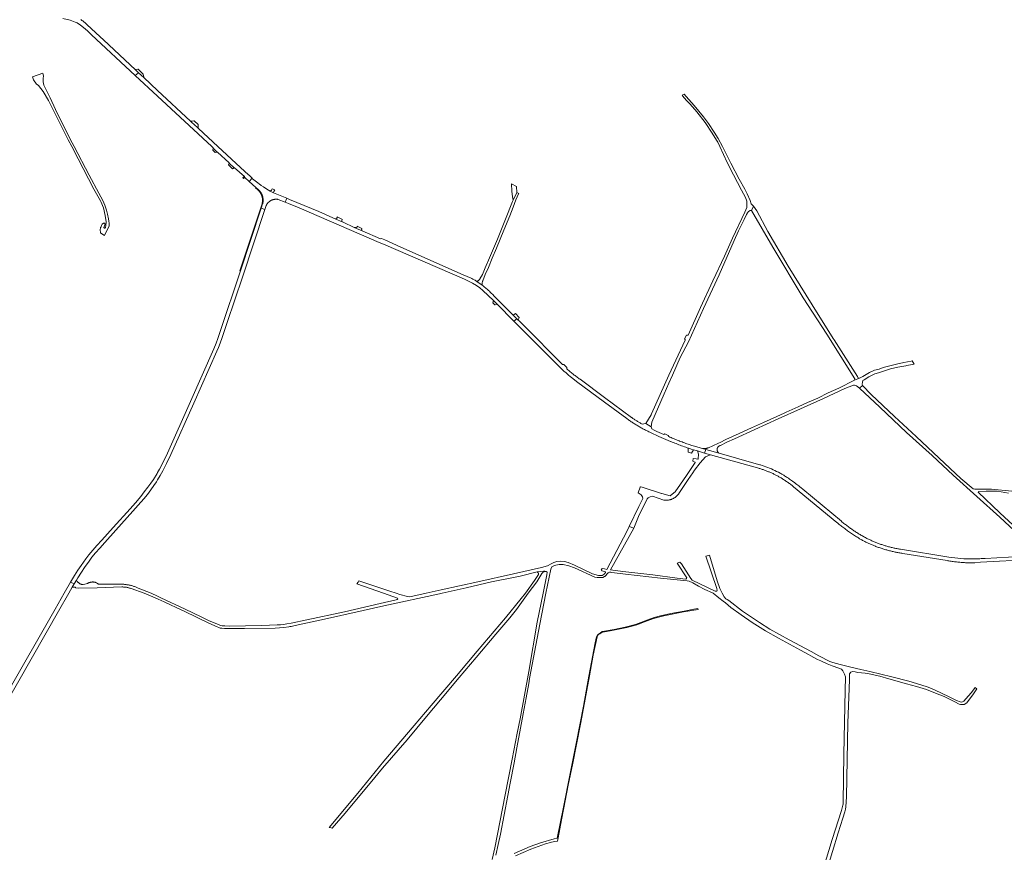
# Model space of a CAD drawing. Extents: x 146402 to 164798, y 455483 to 464134.
# Tile 532 of 575: x 161346 to 162447, y 458710 to 459642. Entities that reach past the tile are written whole.
import ezdxf

# ---------------------------------------------------------------- set-up
doc = ezdxf.new("R2010")
doc.units = 0
doc.header["$LTSCALE"] = 0.2
for name, color, linetype, lineweight in [('B-XX-VH-VERHARDING_ASFALT-GV', 252, 'CONTINUOUS', 18), ('B-XX-VH-VERHARDING_BETON-GV', 252, 'CONTINUOUS', 18), ('B-XX-VH-VERHARDING_BETONSTRAATSTEEN-GV', 252, 'CONTINUOUS', 18), ('B-XX-VH-VERHARDING_FUNDERING_ZAND-GV', 252, 'CONTINUOUS', 18), ('B-XX-VH-VERHARDING_HALFVERHARDING-GV', 252, 'CONTINUOUS', 18), ('B-XX-VH-VERHARDING_STRAATBAKSTEEN-GV', 252, 'CONTINUOUS', 18), ('B-XX-VH-VERHARDING_TEGEL-GV', 252, 'CONTINUOUS', 18)]:
    doc.layers.add(name, color=color, linetype=linetype, lineweight=lineweight)

msp = doc.modelspace()

# ---------------------------------------------------------------- linework, layer by layer
at = {"layer": 'B-XX-VH-VERHARDING_ASFALT-GV'}
for points in [[(161393.973, 459643.283), (161402.311, 459641.595), (161408.033, 459639.28), (161410.197, 459638.405), (161413.761, 459635.991), (161417.25, 459633.47), (161421.783, 459629.391), (161426.27, 459625.26), (161475.145, 459579.717), (161478.755, 459582.678), (161475.19, 459586.03), (161439.524, 459619.313), (161435.849, 459622.742), (161421.022, 459636.578), (161420.921, 459636.681), (161420.536, 459637.067), (161420.146, 459637.446), (161419.75, 459637.82), (161419.349, 459638.188), (161418.942, 459638.549), (161418.53, 459638.905), (161418.113, 459639.255), (161417.691, 459639.599), (161417.264, 459639.936), (161416.831, 459640.267), (161416.394, 459640.592), (161415.953, 459640.91), (161415.506, 459641.222), (161415.056, 459641.527), (161414.6, 459641.825), (161414.141, 459642.117)], [(162477.89, 459042.01), (162425.65, 459039.03), (162424.217, 459038.937), (162422.784, 459038.852), (162421.35, 459038.774), (162419.916, 459038.705), (162418.481, 459038.644), (162417.046, 459038.591), (162415.611, 459038.545), (162414.176, 459038.508), (162412.74, 459038.479), (162411.304, 459038.458), (162409.869, 459038.444), (162408.433, 459038.439), (162406.997, 459038.442), (162405.561, 459038.453), (162404.125, 459038.471), (162402.689, 459038.498), (162401.783, 459038.519), (162385.32, 459040.368), (162331.004, 459049.298), (162329.979, 459049.47), (162328.955, 459049.651), (162327.932, 459049.839), (162326.911, 459050.035), (162325.891, 459050.239), (162324.873, 459050.45), (162323.857, 459050.67), (162322.842, 459050.897), (162321.83, 459051.132), (162320.819, 459051.375), (162319.81, 459051.626), (162318.802, 459051.884), (162317.797, 459052.15), (162316.794, 459052.424), (162315.793, 459052.706), (162314.795, 459052.995), (162313.798, 459053.292), (162312.804, 459053.597), (162312.162, 459053.798), (162311.194, 459054.112), (162310.228, 459054.434), (162309.265, 459054.764), (162308.304, 459055.101), (162307.346, 459055.446), (162306.391, 459055.798), (162305.439, 459056.157), (162304.489, 459056.525), (162303.543, 459056.899), (162302.599, 459057.281), (162301.658, 459057.671), (162300.721, 459058.067), (162299.786, 459058.472), (162298.855, 459058.883), (162297.927, 459059.302), (162297.003, 459059.728), (162296.082, 459060.161), (162295.164, 459060.602), (162294.249, 459061.05), (162293.339, 459061.505), (162292.431, 459061.966), (162291.849, 459062.268), (162290.836, 459062.827), (162289.828, 459063.393), (162288.823, 459063.966), (162287.822, 459064.546), (162286.826, 459065.133), (162285.833, 459065.727), (162284.845, 459066.327), (162283.86, 459066.935), (162282.88, 459067.549), (162281.904, 459068.17), (162280.933, 459068.797), (162279.966, 459069.432), (162279.003, 459070.073), (162278.045, 459070.72), (162277.091, 459071.375), (162276.142, 459072.036), (162275.197, 459072.703), (162274.257, 459073.377), (162273.322, 459074.058), (162272.391, 459074.744), (162271.465, 459075.438), (162270.544, 459076.137), (162269.628, 459076.843), (162268.717, 459077.556), (162267.811, 459078.275), (162266.909, 459078.999), (162266.013, 459079.731), (162265.122, 459080.468), (162264.935, 459080.624), (162221.766, 459116.377), (162219.924, 459117.956), (162219.563, 459118.265), (162219.038, 459118.699), (162217.957, 459119.592), (162217.327, 459120.114), (162216.352, 459120.892), (162215.059, 459121.923), (162213.621, 459123.029), (162212.759, 459123.692), (162210.429, 459125.42), (162208.068, 459127.107), (162207.078, 459127.789), (162205.679, 459128.753), (162204.205, 459129.73), (162203.26, 459130.356), (162202.554, 459130.806), (162201.292, 459131.611), (162200.814, 459131.916), (162200.478, 459132.122), (162198.341, 459133.433), (162197.103, 459134.114), (162196.437, 459134.48), (162194.514, 459135.492), (162192.573, 459136.469), (162190.615, 459137.411), (162188.641, 459138.318), (162186.65, 459139.189), (162184.644, 459140.024), (162182.623, 459140.823), (162180.588, 459141.585), (162178.54, 459142.31), (162176.479, 459142.999), (162174.406, 459143.65), (162173.633, 459143.877), (162172.321, 459144.263), (162128.31, 459156.75), (162113.302, 459160.9), (162111.826, 459157.026), (162118.44, 459155.091), (162171.192, 459140.266), (162172.081, 459140.02), (162172.967, 459139.766), (162173.852, 459139.505), (162174.733, 459139.236), (162175.613, 459138.959), (162176.49, 459138.675), (162177.365, 459138.383), (162178.237, 459138.083), (162179.106, 459137.776), (162179.973, 459137.462), (162180.837, 459137.14), (162181.698, 459136.81), (162182.557, 459136.473), (162183.412, 459136.128), (162184.264, 459135.777), (162185.114, 459135.417), (162185.96, 459135.051), (162186.803, 459134.677), (162187.642, 459134.296), (162188.479, 459133.907), (162189.311, 459133.511), (162190.141, 459133.108), (162190.967, 459132.698), (162191.789, 459132.281), (162192.608, 459131.856), (162193.422, 459131.425), (162194.234, 459130.986), (162195.041, 459130.541), (162195.844, 459130.088), (162196.644, 459129.629), (162197.439, 459129.162), (162197.818, 459128.937), (162198.68, 459128.408), (162199.537, 459127.872), (162200.39, 459127.33), (162201.239, 459126.78), (162202.084, 459126.225), (162202.924, 459125.662), (162203.759, 459125.093), (162204.59, 459124.517), (162205.417, 459123.934), (162206.239, 459123.345), (162207.056, 459122.75), (162207.868, 459122.148), (162208.676, 459121.54), (162209.479, 459120.925), (162210.277, 459120.304), (162211.069, 459119.677), (162211.54, 459119.3), (162260.001, 459079.281), (162260.511, 459078.857), (162261.526, 459078.021), (162262.545, 459077.191), (162263.57, 459076.368), (162264.599, 459075.551), (162265.634, 459074.74), (162266.673, 459073.935), (162267.718, 459073.137), (162268.767, 459072.345), (162269.821, 459071.559), (162270.88, 459070.78), (162271.943, 459070.008), (162273.011, 459069.241), (162274.084, 459068.482), (162275.161, 459067.729), (162276.243, 459066.982), (162277.33, 459066.242), (162278.42, 459065.509), (162279.516, 459064.782), (162280.616, 459064.063), (162281.72, 459063.349), (162282.828, 459062.643), (162283.941, 459061.943), (162284.438, 459061.648), (162285.291, 459061.148), (162286.148, 459060.654), (162287.009, 459060.168), (162287.874, 459059.689), (162288.742, 459059.217), (162289.615, 459058.752), (162290.491, 459058.293), (162291.371, 459057.843), (162292.255, 459057.399), (162293.142, 459056.962), (162294.033, 459056.532), (162294.927, 459056.11), (162295.824, 459055.695), (162296.725, 459055.287), (162297.629, 459054.887), (162298.536, 459054.494), (162299.447, 459054.108), (162300.36, 459053.73), (162301.277, 459053.359), (162302.196, 459052.995), (162303.119, 459052.639), (162303.365, 459052.545), (162304.374, 459052.167), (162305.386, 459051.796), (162306.4, 459051.432), (162307.417, 459051.076), (162308.437, 459050.728), (162309.459, 459050.387), (162310.484, 459050.053), (162311.512, 459049.728), (162312.541, 459049.41), (162313.573, 459049.099), (162314.608, 459048.797), (162315.644, 459048.502), (162316.683, 459048.214), (162317.723, 459047.935), (162318.766, 459047.663), (162319.811, 459047.399), (162320.858, 459047.142), (162321.906, 459046.894), (162322.957, 459046.653), (162324.009, 459046.42), (162325.063, 459046.195), (162326.118, 459045.977), (162327.175, 459045.768), (162328.234, 459045.566), (162329.294, 459045.372), (162330.356, 459045.186), (162331.418, 459045.008), (162332.483, 459044.838), (162333.548, 459044.676), (162383.169, 459036.606), (162383.924, 459036.48), (162385.162, 459036.279), (162386.4, 459036.087), (162387.64, 459035.902), (162388.881, 459035.726), (162390.123, 459035.557), (162391.366, 459035.396), (162392.61, 459035.243), (162393.855, 459035.098), (162395.101, 459034.962), (162396.348, 459034.833), (162397.595, 459034.712), (162398.843, 459034.598), (162400.092, 459034.493), (162401.342, 459034.396), (162402.592, 459034.307), (162403.843, 459034.226), (162414.192, 459034.096), (162420.62, 459034.694), (162477.66, 459037.79)], [(161313.913, 458848.121), (161389.145, 458980.059), (161400.655, 459000), (161404.674, 459006.963), (161406.799, 459010.546), (161402.738, 459012.392), (161395.627, 459000), (161385.366, 458982.12), (161330.696, 458886.312)]]:
    msp.add_lwpolyline(points, dxfattribs=at)
for points in [[(161484.55, 459577.23), (161478.755, 459582.678), (161475.145, 459579.717), (161500, 459556.556), (161560.694, 459500), (161562.24, 459498.56), (161562.17, 459498.06), (161566.58, 459493.79), (161567.23, 459493.93), (161580.19, 459481.84), (161580.05, 459481.39), (161585.57, 459476.04), (161586.05, 459476.28), (161597.12, 459466.43), (161597.813, 459465.396), (161602.575, 459461.042), (161605.75, 459464.535), (161602.508, 459467.898), (161601.594, 459468.192), (161597.184, 459472.322), (161592.805, 459476.4), (161567.46, 459500), (161545.669, 459520.275), (161544.532, 459521.332), (161537.99, 459527.39), (161536.815, 459528.486), (161500, 459562.821)], [(161606.333, 459463.931), (161605.75, 459464.535), (161602.575, 459461.042), (161610.046, 459454.21), (161612.527, 459452.085), (161612.796, 459451.848), (161613.06, 459451.606), (161613.317, 459451.358), (161613.57, 459451.104), (161613.817, 459450.844), (161614.058, 459450.579), (161614.292, 459450.309), (161614.521, 459450.033), (161614.744, 459449.753), (161614.96, 459449.467), (161615.17, 459449.177), (161615.373, 459448.882), (161615.57, 459448.583), (161615.76, 459448.279), (161615.943, 459447.971), (161616.119, 459447.659), (161616.288, 459447.344), (161616.45, 459447.024), (161616.605, 459446.701), (161616.753, 459446.375), (161616.893, 459446.046), (161617.026, 459445.713), (161617.151, 459445.378), (161617.269, 459445.04), (161617.38, 459444.699), (161617.482, 459444.356), (161617.577, 459444.01), (161617.665, 459443.663), (161617.744, 459443.314), (161617.816, 459442.963), (161617.88, 459442.611), (161617.936, 459442.257), (161617.984, 459441.902), (161618.024, 459441.546), (161618.056, 459441.189), (161618.08, 459440.832), (161618.096, 459440.474), (161618.104, 459440.116), (161618.105, 459439.758), (161618.097, 459439.4), (161618.081, 459439.042), (161618.057, 459438.685), (161618.025, 459438.328), (161617.986, 459437.972), (161617.938, 459437.617), (161617.882, 459437.264), (161617.819, 459436.911), (161617.748, 459436.56), (161617.668, 459436.211), (161617.591, 459435.9), (161616.037, 459431.214), (161620.031, 459429.645), (161621.445, 459433.902), (161621.58, 459434.185), (161621.723, 459434.466), (161621.872, 459434.742), (161622.028, 459435.014), (161622.192, 459435.282), (161622.362, 459435.546), (161622.539, 459435.806), (161622.722, 459436.061), (161622.912, 459436.311), (161623.108, 459436.557), (161623.31, 459436.797), (161623.518, 459437.032), (161623.733, 459437.262), (161623.953, 459437.486), (161624.178, 459437.705), (161624.409, 459437.917), (161624.646, 459438.124), (161624.887, 459438.324), (161625.134, 459438.519), (161625.386, 459438.707), (161625.642, 459438.889), (161625.903, 459439.064), (161626.168, 459439.232), (161626.437, 459439.393), (161626.711, 459439.548), (161626.988, 459439.696), (161627.269, 459439.836), (161627.554, 459439.969), (161627.841, 459440.095), (161628.132, 459440.214), (161628.426, 459440.325), (161628.722, 459440.429), (161629.021, 459440.525), (161629.323, 459440.613), (161629.626, 459440.694), (161629.932, 459440.767), (161630.239, 459440.832), (161630.548, 459440.889), (161630.858, 459440.939), (161631.169, 459440.98), (161631.482, 459441.014), (161631.795, 459441.039), (161632.108, 459441.057), (161632.422, 459441.067), (161632.736, 459441.068), (161633.05, 459441.062), (161633.364, 459441.047), (161633.677, 459441.025), (161633.99, 459440.995), (161634.302, 459440.957), (161634.613, 459440.91), (161634.922, 459440.856), (161634.928, 459440.855), (161642.694, 459437.883), (161644.587, 459442.237), (161629.819, 459448.342), (161626.121, 459450.187), (161622.204, 459452.368), (161618.448, 459454.814), (161615.829, 459456.592), (161615.41, 459456.876), (161610.6, 459460.379), (161606.337, 459463.927)], [(161647.756, 459440.926), (161644.587, 459442.237), (161642.694, 459437.883), (161646.467, 459436.439), (161658.345, 459431.297), (161748.05, 459392.6), (161752.76, 459390.6), (161843.253, 459351.603), (161844.783, 459350.928), (161846.302, 459350.227), (161847.808, 459349.501), (161849.302, 459348.75), (161850.783, 459347.973), (161852.251, 459347.172), (161856.833, 459344.331), (161860.511, 459341.719), (161864.041, 459338.912), (161870.004, 459333.353), (161875.84, 459327.66), (161879.79, 459323.66), (161898.737, 459304.649), (161901.883, 459307.318), (161899.83, 459309.3), (161897.927, 459311.223), (161876.642, 459332.732), (161876.272, 459333.107), (161875.439, 459333.943), (161874.6, 459334.774), (161873.755, 459335.598), (161872.905, 459336.418), (161872.049, 459337.231), (161871.188, 459338.038), (161870.321, 459338.84), (161869.449, 459339.636), (161868.571, 459340.426), (161867.689, 459341.209), (161866.801, 459341.987), (161865.907, 459342.759), (161865.009, 459343.525), (161864.105, 459344.284), (161863.196, 459345.038), (161857.26, 459349.14), (161857.238, 459349.156), (161856.85, 459349.378), (161855.996, 459349.862), (161855.139, 459350.338), (161854.277, 459350.807), (161853.411, 459351.269), (161852.542, 459351.724), (161851.67, 459352.172), (161850.793, 459352.613), (161849.913, 459353.046), (161849.03, 459353.473), (161848.142, 459353.892), (161847.252, 459354.304), (161846.358, 459354.709), (161845.461, 459355.106), (161844.561, 459355.496), (161843.658, 459355.879), (161842.751, 459356.254), (161841.842, 459356.622), (161772.302, 459387.508), (161754.42, 459395.45), (161750.36, 459397.23), (161749.43, 459396.62), (161728.74, 459405.71), (161722.6, 459408.26), (161719.98, 459409.503), (161707.685, 459415.332), (161706.493, 459415.848), (161699.433, 459418.904), (161680.301, 459427.186)], [(161620.031, 459429.645), (161616.037, 459431.214), (161592.683, 459360.818), (161570.185, 459293.088), (161567.547, 459285.24), (161565.598, 459279.82), (161563.043, 459273.729), (161536.723, 459214.69), (161511.07, 459157.009), (161506.544, 459147.463), (161502.23, 459139.044), (161500, 459135.135), (161499.478, 459134.22), (161495.424, 459127.46), (161492.556, 459123.331), (161489.255, 459118.605), (161485.21, 459113.392), (161481.261, 459108.409), (161475.317, 459101.434), (161469.411, 459094.657), (161450.448, 459073.673), (161437.546, 459059.557), (161432.254, 459053.627), (161427.527, 459048.136), (161423.229, 459042.986), (161419.73, 459038.427), (161414.521, 459031.201), (161410.996, 459026.061), (161407.07, 459019.825), (161403.949, 459014.502), (161402.738, 459012.392), (161406.799, 459010.546), (161409.263, 459014.702), (161410.886, 459017.427), (161414.773, 459023.636), (161418.222, 459028.76), (161423.37, 459035.969), (161426.644, 459040.396), (161430.768, 459045.242), (161435.494, 459050.546), (161440.928, 459056.733), (161453.52, 459070.733), (161472.516, 459091.768), (161478.436, 459098.487), (161484.766, 459105.853), (161488.601, 459110.609), (161492.581, 459115.789), (161495.968, 459120.611), (161498.796, 459124.938), (161500, 459126.924), (161503.056, 459131.964), (161505.944, 459137.048), (161510.171, 459145.109), (161514.798, 459155.202), (161540.455, 459212.633), (161566.439, 459270.878), (161568.37, 459275.237), (161570.164, 459280.021), (161572.289, 459286.295), (161577.945, 459302.951), (161594.897, 459353.977)], [(161903.591, 459305.669), (161901.883, 459307.318), (161898.737, 459304.649), (161950.69, 459252.52), (161951.448, 459251.77), (161952.223, 459251.015), (161953.004, 459250.265), (161953.79, 459249.522), (161954.582, 459248.784), (161955.379, 459248.052), (161956.181, 459247.326), (161956.989, 459246.606), (161957.802, 459245.892), (161958.62, 459245.184), (161959.444, 459244.482), (161960.272, 459243.786), (161961.106, 459243.096), (161961.945, 459242.412), (161962.789, 459241.735), (161968.76, 459237.15), (162000, 459214.064), (162024.889, 459195.669), (162025.5, 459195.217), (162026.371, 459194.58), (162027.248, 459193.949), (162028.129, 459193.325), (162029.014, 459192.707), (162029.905, 459192.097), (162030.799, 459191.492), (162031.699, 459190.894), (162032.602, 459190.303), (162033.51, 459189.719), (162034.422, 459189.141), (162035.339, 459188.571), (162036.26, 459188.006), (162037.185, 459187.449), (162038.114, 459186.899), (162039.047, 459186.356), (162039.984, 459185.819), (162040.925, 459185.29), (162041.869, 459184.767), (162042.818, 459184.251), (162043.771, 459183.743), (162044.727, 459183.242), (162045.687, 459182.747), (162046.65, 459182.26), (162047.618, 459181.78), (162048.588, 459181.307), (162049.563, 459180.842), (162050.54, 459180.383), (162051.521, 459179.932), (162060.86, 459175.56), (162073.869, 459170.007), (162074.036, 459169.938), (162075.552, 459169.318), (162077.071, 459168.706), (162078.594, 459168.1), (162080.119, 459167.503), (162081.647, 459166.913), (162083.178, 459166.33), (162084.712, 459165.755), (162086.249, 459165.187), (162087.788, 459164.626), (162089.33, 459164.074), (162090.875, 459163.528), (162092.422, 459162.991), (162093.682, 459162.56), (162093.972, 459162.46), (162095.525, 459161.938), (162097.08, 459161.423), (162099.656, 459160.639), (162104.02, 459159.31), (162111.826, 459157.026), (162113.302, 459160.9), (162108.008, 459162.364), (162101.99, 459164.13), (162100.59, 459164.567), (162099.193, 459165.011), (162097.798, 459165.463), (162096.406, 459165.923), (162095.016, 459166.39), (162093.629, 459166.865), (162092.244, 459167.347), (162090.862, 459167.837), (162089.483, 459168.335), (162088.107, 459168.84), (162086.733, 459169.352), (162085.362, 459169.872), (162083.994, 459170.4), (162083.578, 459170.563), (162082.629, 459170.935), (162081.266, 459171.477), (162079.907, 459172.027), (162078.551, 459172.584), (162077.198, 459173.148), (162075.848, 459173.72), (162074.501, 459174.3), (162073.157, 459174.886), (162071.816, 459175.48), (162071.797, 459175.489), (162071.39, 459176.76), (162067.66, 459178.41), (162066.5, 459177.78), (162058.419, 459181.259), (162055.674, 459182.468), (162053.06, 459183.941), (162052.19, 459186.39), (162046.181, 459189.998), (162046.16, 459190.01), (162043.842, 459189.624), (162042.261, 459189.36), (162041.488, 459189.776), (162040.719, 459190.199), (162039.954, 459190.63), (162039.193, 459191.067), (162038.436, 459191.511), (162037.683, 459191.962), (162036.934, 459192.42), (162036.189, 459192.885), (162035.448, 459193.356), (162034.712, 459193.834), (162033.98, 459194.319), (162033.253, 459194.81), (162032.53, 459195.309), (162031.812, 459195.813), (162031.098, 459196.324), (162030.389, 459196.842), (162030.33, 459196.886), (162000, 459219.287), (161972.637, 459239.496), (161971.703, 459240.166), (161970.774, 459240.841), (161969.849, 459241.524), (161968.93, 459242.213), (161968.015, 459242.908), (161967.105, 459243.609), (161966.2, 459244.317), (161965.299, 459245.031), (161964.404, 459245.752), (161963.514, 459246.478), (161962.629, 459247.211), (161961.749, 459247.95), (161960.874, 459248.695), (161960.005, 459249.446), (161959.14, 459250.203), (161958.281, 459250.967), (161957.93, 459251.282), (161957.72, 459252.83), (161954.68, 459256.02), (161953.11, 459256.06), (161909.277, 459300.002), (161904.44, 459304.85)]]:
    msp.add_lwpolyline(points, close=True, dxfattribs=at)
at = {"layer": 'B-XX-VH-VERHARDING_BETON-GV'}
msp.add_lwpolyline([(162111.826, 459157.026), (162104.02, 459159.31), (162105.03, 459155.79), (162104.827, 459150.69), (162104.247, 459150.145), (162102.513, 459150.542), (162099.186, 459150.984), (162098.782, 459147.981), (162099.72, 459147.533), (162101.26, 459146.795), (162101.581, 459146.494), (162091.641, 459131.989), (162085.038, 459122.207), (162078.972, 459113.543), (162075.743, 459111.022), (162073.284, 459109.077), (162063.972, 459111.687), (162063.837, 459111.73), (162042.151, 459118.639), (162040.324, 459119.161), (162040.012, 459118.77), (162037.634, 459112.55), (162041.184, 459110.035), (162042.389, 459107.923), (162042.765, 459105.926), (162042.451, 459105.279), (162038.42, 459096.969), (162027.619, 459074.703), (162032.753, 459072.789), (162037.854, 459086.108), (162047.721, 459105.753), (162048.794, 459106.936), (162050.946, 459108.059), (162053.716, 459108.532), (162066.505, 459104.287), (162067.026, 459104.222), (162067.548, 459104.174), (162068.072, 459104.141), (162068.596, 459104.124), (162069.121, 459104.123), (162069.645, 459104.138), (162070.169, 459104.169), (162070.691, 459104.216), (162071.212, 459104.279), (162071.731, 459104.358), (162072.247, 459104.453), (162072.76, 459104.563), (162073.269, 459104.689), (162073.775, 459104.83), (162074.275, 459104.987), (162074.771, 459105.159), (162075.261, 459105.346), (162075.745, 459105.548), (162076.223, 459105.764), (162076.694, 459105.995), (162077.158, 459106.24), (162077.614, 459106.499), (162078.062, 459106.773), (162078.502, 459107.059), (162078.932, 459107.359), (162079.354, 459107.672), (162079.765, 459107.997), (162080.166, 459108.335), (162080.557, 459108.685), (162080.937, 459109.047), (162081.306, 459109.42), (162081.663, 459109.804), (162082.009, 459110.199), (162082.342, 459110.604), (162082.663, 459111.02), (162082.97, 459111.444), (162083.009, 459111.499), (162083.188, 459111.888), (162093.451, 459127.456), (162098.714, 459134.807), (162100.849, 459137.79), (162106.83, 459146.116), (162112.809, 459152.602), (162115.566, 459153.978), (162118.44, 459155.091)], close=True, dxfattribs=at)
at = {"layer": 'B-XX-VH-VERHARDING_BETONSTRAATSTEEN-GV'}
for points in [[(161484.011, 459581.016), (161478.356, 459586.534), (161478.14, 459586.49), (161475.75, 459586.21), (161475.19, 459586.03), (161478.755, 459582.678), (161484.55, 459577.23), (161484.52, 459577.82)], [(161545.281, 459524.838), (161540.833, 459528.827), (161540.729, 459528.811), (161540.56, 459528.786), (161538.77, 459528.519), (161538.752, 459528.519), (161536.815, 459528.486), (161537.99, 459527.39), (161544.532, 459521.332), (161545.669, 459520.275), (161545.53, 459521.754), (161545.425, 459522.875), (161545.422, 459522.901)], [(161566.58, 459493.79), (161562.17, 459498.06), (161561.89, 459496.08), (161564.63, 459493.36)], [(161585.57, 459476.04), (161580.05, 459481.39), (161579.43, 459479.48), (161583.84, 459475.01)], [(161597.813, 459465.396), (161597.12, 459466.43), (161595.48, 459465.28), (161596.17, 459464.3)], [(161901.527, 459455.467), (161895.868, 459458.253), (161896.452, 459450.178), (161896.917, 459443.742), (161897.825, 459439.862), (161901.74, 459448.674)], [(161612.527, 459452.085), (161610.046, 459454.21), (161609.757, 459453.855), (161612.137, 459451.629), (161612.401, 459451.397), (161612.659, 459451.159), (161612.912, 459450.915), (161613.159, 459450.665), (161613.401, 459450.41), (161613.637, 459450.149), (161613.866, 459449.883), (161614.09, 459449.612), (161614.307, 459449.336), (161614.518, 459449.055), (161614.723, 459448.77), (161614.921, 459448.479), (161615.112, 459448.185), (161615.297, 459447.886), (161615.474, 459447.582), (161615.645, 459447.275), (161615.809, 459446.964), (161615.966, 459446.65), (161616.115, 459446.332), (161616.257, 459446.011), (161616.392, 459445.686), (161616.519, 459445.359), (161616.639, 459445.028), (161616.751, 459444.695), (161616.856, 459444.36), (161616.953, 459444.022), (161617.043, 459443.682), (161617.124, 459443.341), (161617.198, 459442.997), (161617.264, 459442.652), (161617.322, 459442.305), (161617.372, 459441.958), (161617.414, 459441.609), (161617.449, 459441.259), (161617.475, 459440.909), (161617.493, 459440.558), (161617.504, 459440.207), (161617.506, 459439.855), (161617.5, 459439.504), (161617.487, 459439.153), (161617.465, 459438.802), (161617.435, 459438.452), (161617.398, 459438.102), (161617.352, 459437.754), (161617.299, 459437.407), (161617.237, 459437.061), (161617.168, 459436.716), (161617.091, 459436.374), (161617.021, 459436.089), (161592.153, 459361.111), (161592.683, 459360.818), (161616.037, 459431.214), (161617.591, 459435.9), (161617.668, 459436.211), (161617.748, 459436.56), (161617.819, 459436.911), (161617.882, 459437.264), (161617.938, 459437.617), (161617.986, 459437.972), (161618.025, 459438.328), (161618.057, 459438.685), (161618.081, 459439.042), (161618.097, 459439.4), (161618.105, 459439.758), (161618.104, 459440.116), (161618.096, 459440.474), (161618.08, 459440.832), (161618.056, 459441.189), (161618.024, 459441.546), (161617.984, 459441.902), (161617.936, 459442.257), (161617.88, 459442.611), (161617.816, 459442.963), (161617.744, 459443.314), (161617.665, 459443.663), (161617.577, 459444.01), (161617.482, 459444.356), (161617.38, 459444.699), (161617.269, 459445.04), (161617.151, 459445.378), (161617.026, 459445.713), (161616.893, 459446.046), (161616.753, 459446.375), (161616.605, 459446.701), (161616.45, 459447.024), (161616.288, 459447.344), (161616.119, 459447.659), (161615.943, 459447.971), (161615.76, 459448.279), (161615.57, 459448.583), (161615.373, 459448.882), (161615.17, 459449.177), (161614.96, 459449.467), (161614.744, 459449.753), (161614.521, 459450.033), (161614.292, 459450.309), (161614.058, 459450.579), (161613.817, 459450.844), (161613.57, 459451.104), (161613.317, 459451.358), (161613.06, 459451.606), (161612.796, 459451.848)], [(161631.131, 459451.527), (161628.421, 459452.837), (161627.441, 459451.132), (161626.121, 459450.187), (161629.819, 459448.342), (161630.04, 459449.74)], [(161904.114, 459447.633), (161901.74, 459448.674), (161897.825, 459439.862), (161897.172, 459438.392), (161889.248, 459418.572), (161880.217, 459396.396), (161871.501, 459375.521), (161866.524, 459364.286), (161863.656, 459356.923), (161860.65, 459351.83), (161860.379, 459351.445), (161860.082, 459351.08), (161859.925, 459350.906), (161859.762, 459350.737), (161859.593, 459350.574), (161859.419, 459350.417), (161859.239, 459350.266), (161859.055, 459350.12), (161858.866, 459349.982), (161858.672, 459349.85), (161858.473, 459349.724), (161858.271, 459349.606), (161858.064, 459349.494), (161857.854, 459349.39), (161857.641, 459349.292), (161857.424, 459349.202), (161857.26, 459349.14), (161863.196, 459345.038), (161863.146, 459346.462), (161863.295, 459347.879), (161863.491, 459348.725), (161863.644, 459349.246), (161863.825, 459349.758), (161866.684, 459356.854), (161870.12, 459364.762), (161874.361, 459375.088), (161879.002, 459386.384), (161887.493, 459406.414), (161894.103, 459422.581), (161897.668, 459432.024), (161900.767, 459440.351), (161903.867, 459447.196)], [(161706.841, 459418.28), (161700.806, 459421.249), (161700.841, 459421.195), (161700.896, 459421.079), (161700.937, 459420.958), (161700.962, 459420.832), (161700.971, 459420.705), (161700.964, 459420.577), (161700.941, 459420.451), (161700.903, 459420.328), (161700.849, 459420.212), (161700.782, 459420.103), (161700.702, 459420.003), (161700.609, 459419.915), (161700.507, 459419.838), (161700.396, 459419.774), (161700.277, 459419.725), (161700.216, 459419.708), (161699.433, 459418.904), (161706.493, 459415.848), (161706.035, 459417.217), (161706.034, 459417.78), (161706.367, 459418.259), (161706.888, 459418.26)], [(161728.684, 459408.412), (161723.408, 459410.987), (161723.471, 459410.716), (161723.43, 459410.258), (161723.305, 459409.987), (161723.18, 459409.716), (161722.41, 459409.423), (161721.431, 459409.36), (161719.98, 459409.503), (161722.6, 459408.26), (161728.74, 459405.71), (161728.3, 459407.21), (161728.36, 459407.398), (161728.547, 459407.984)], [(161879.79, 459323.66), (161875.84, 459327.66), (161875.204, 459325.031), (161877.423, 459322.756), (161877.8, 459322.9)], [(162346.264, 459256.538), (162344.223, 459260.345), (162343.114, 459259.974), (162334.756, 459258.146), (162326.604, 459256.612), (162319, 459254.761), (162311.526, 459252.604), (162307.215, 459250.98), (162301.986, 459249.637), (162296.449, 459247.112), (162288.852, 459242.512), (162285.207, 459240.623), (162279.789, 459238.461), (162262.07, 459229.679), (162250.053, 459224.192), (162238.558, 459218.507), (162227.222, 459213.401), (162216.44, 459208.553), (162203.223, 459202.86), (162200.807, 459201.716), (162192.697, 459197.876), (162177.981, 459191.201), (162164.454, 459185.091), (162150.57, 459178.945), (162135.704, 459172.122), (162129.368, 459168.954), (162127.64, 459168.09), (162121.27, 459164.99), (162116.211, 459162.868), (162115.922, 459162.749), (162115.631, 459162.637), (162115.337, 459162.532), (162115.04, 459162.435), (162114.74, 459162.346), (162114.439, 459162.264), (162114.135, 459162.191), (162113.83, 459162.125), (162113.523, 459162.066), (162113.215, 459162.016), (162112.906, 459161.974), (162112.595, 459161.939), (162112.284, 459161.913), (162111.972, 459161.894), (162108.008, 459162.364), (162113.302, 459160.9), (162128.31, 459156.75), (162128.14, 459156.86), (162127.974, 459156.976), (162127.813, 459157.099), (162127.657, 459157.229), (162127.507, 459157.364), (162127.362, 459157.505), (162127.222, 459157.652), (162127.089, 459157.804), (162126.961, 459157.961), (162126.84, 459158.123), (162126.725, 459158.29), (162126.617, 459158.461), (162126.516, 459158.637), (162126.422, 459158.816), (162126.335, 459158.999), (162126.255, 459159.185), (162126.183, 459159.374), (162126.118, 459159.566), (162126.061, 459159.76), (162126.012, 459159.957), (162125.97, 459160.155), (162125.936, 459160.354), (162125.91, 459160.555), (162125.892, 459160.757), (162125.882, 459160.959), (162125.88, 459161.162), (162125.887, 459161.364), (162125.901, 459161.566), (162125.923, 459161.767), (162125.923, 459161.77), (162125.986, 459161.97), (162126.056, 459162.168), (162126.134, 459162.363), (162126.22, 459162.555), (162126.312, 459162.743), (162126.412, 459162.928), (162126.518, 459163.109), (162126.632, 459163.285), (162126.752, 459163.457), (162126.878, 459163.625), (162127.011, 459163.788), (162127.15, 459163.945), (162127.295, 459164.097), (162127.445, 459164.243), (162127.601, 459164.384), (162127.762, 459164.518), (162127.929, 459164.646), (162128.1, 459164.768), (162128.275, 459164.883), (162128.455, 459164.992), (162128.639, 459165.093), (162128.826, 459165.187), (162129.017, 459165.275), (162129.211, 459165.354), (162129.408, 459165.427), (162129.609, 459165.492), (162136.917, 459169.053), (162145.328, 459172.891), (162168.153, 459183.156), (162194.387, 459195.181), (162219.411, 459206.546), (162244.788, 459218.113), (162268.832, 459229.111), (162278.481, 459233.133), (162279.713, 459233.126), (162281.693, 459232.162), (162285.193, 459229.718), (162285.258, 459229.769), (162288.655, 459232.438), (162288.358, 459234.197), (162288.59, 459236.262), (162289.089, 459238.191), (162290.41, 459239.095), (162295.64, 459242.232), (162302.445, 459245.467), (162306.404, 459246.842), (162308.83, 459247.685), (162319.837, 459251.13), (162328.043, 459253.192), (162337.239, 459254.67), (162337.939, 459254.783), (162344.493, 459256.217)], [(162093.972, 459162.46), (162093.682, 459162.56), (162093.53, 459158.089), (162097.278, 459156.932), (162099.656, 459160.639), (162097.08, 459161.423), (162095.525, 459161.938)]]:
    msp.add_lwpolyline(points, close=True, dxfattribs=at)
at = {"layer": 'B-XX-VH-VERHARDING_FUNDERING_ZAND-GV'}
for points in [[(162091.286, 459555.986), (162089.132, 459558.568), (162086.922, 459557.403), (162088.802, 459555.059), (162092.619, 459550.852), (162095.706, 459547.45), (162103.157, 459539.059), (162112.492, 459526.893), (162120.43, 459515.2), (162125.28, 459507.084), (162126.626, 459504.83), (162128.855, 459500), (162137.327, 459482.269), (162144.469, 459468.545), (162153.346, 459451.159), (162157.824, 459442.949), (162159.157, 459439.045), (162159.242, 459435.26), (162159.276, 459434.412), (162159.223, 459431.633), (162156.998, 459426.7), (162143.019, 459397.364), (162134.2, 459377.466), (162121.213, 459349.732), (162107.557, 459319.824), (162093.445, 459288.849), (162091.875, 459288.941), (162089.54, 459284.656), (162090.121, 459284.077), (162090.108, 459283.383), (162071.78, 459244.235), (162052.571, 459200.86), (162052.072, 459199.733), (162046.181, 459189.998), (162052.19, 459186.39), (162052.652, 459189.001), (162053.115, 459191.612), (162066.6, 459223.093), (162071.904, 459235.319), (162076.13, 459244.305), (162084.583, 459264.047), (162093.837, 459281.616), (162110.757, 459318.853), (162128.101, 459356.295), (162145.052, 459394.8), (162149.915, 459405.753), (162156.092, 459418.522), (162158.805, 459423.915), (162160.018, 459425.85), (162161.244, 459427.23), (162162.847, 459428.311), (162164.482, 459428.413), (162166.566, 459433.431), (162164.082, 459435.884), (162162.882, 459439.671), (162159.684, 459447.147), (162156.934, 459452.24), (162150.6, 459463.628), (162141.32, 459481.256), (162131.943, 459500), (162127.057, 459509.021), (162122.777, 459516.263), (162116.481, 459525.713), (162110.633, 459533.291), (162100.104, 459545.964)], [(162170.37, 459428.246), (162166.566, 459433.431), (162164.482, 459428.413), (162188.194, 459387.411), (162222.067, 459330.768), (162248.593, 459290.026), (162279.932, 459239.948), (162279.789, 459238.461), (162285.207, 459240.623), (162283.803, 459240.768), (162282.966, 459242.606), (162256.944, 459283.675), (162255.958, 459285.238), (162232.34, 459322.686), (162205.494, 459366.264), (162182.573, 459404.995)], [(161934.795, 459024.436), (161933.17, 459024.765), (161931.702, 459024.693), (161925.054, 459023.95), (161924.828, 459023.896), (161924.831, 459023.895), (161924.998, 459023.789), (161925.157, 459023.669), (161925.305, 459023.537), (161925.443, 459023.394), (161925.568, 459023.24), (161925.681, 459023.076), (161925.78, 459022.904), (161925.865, 459022.724), (161925.936, 459022.538), (161925.991, 459022.347), (161926.031, 459022.152), (161926.055, 459021.955), (161926.063, 459021.756), (161926.056, 459021.557), (161926.032, 459021.359), (161925.992, 459021.164), (161921.709, 459014.494), (161911.516, 459000), (161906.611, 458994.31), (161889.39, 458972.702), (161857.398, 458935.145), (161834.277, 458907.784), (161806.045, 458874.514), (161787.247, 458851.89), (161753.184, 458812.055), (161724.031, 458776.417), (161692.181, 458737.927), (161694.148, 458737.375), (161695.483, 458737), (161709.83, 458753.797), (161743.172, 458793.992), (161751.492, 458804.431), (161779.162, 458835.898), (161801.022, 458862.176), (161816.376, 458880.784), (161837.516, 458905.619), (161856.269, 458928.153), (161878.58, 458954.431), (161894.069, 458972.679), (161901.611, 458981.927), (161914.655, 459000), (161924.31, 459012.989), (161930.049, 459022.243), (161930.19, 459022.472), (161930.345, 459022.692), (161930.512, 459022.903), (161930.692, 459023.103), (161930.883, 459023.293), (161931.086, 459023.47), (161931.298, 459023.636), (161931.52, 459023.788), (161931.75, 459023.927), (161931.989, 459024.052), (161932.234, 459024.163), (161932.486, 459024.259), (161932.743, 459024.34), (161933.004, 459024.405), (161933.268, 459024.455), (161933.536, 459024.489), (161933.804, 459024.507), (161934.073, 459024.51), (161934.342, 459024.496), (161934.61, 459024.466)]]:
    msp.add_lwpolyline(points, close=True, dxfattribs=at)
for points in [[(162455.806, 459114.153), (162432.868, 459116.511), (162418.128, 459116.436), (162415.345, 459116.393), (162414.26, 459116.511), (162412.384, 459117.093), (162398.492, 459128.563), (162374.193, 459151.323), (162348.547, 459175.402), (162324.509, 459197.836), (162298.3, 459222.685), (162288.655, 459232.438), (162285.258, 459229.769), (162308.037, 459208.321), (162337.771, 459179.88), (162366.366, 459154.104), (162390.189, 459132.381), (162416.622, 459108.375), (162442.076, 459085.031), (162463.891, 459065.108)], [(162472.035, 459062.528), (162442.304, 459090.108), (162417.923, 459113.177), (162418.311, 459114.122), (162426.863, 459114.402), (162439.474, 459114.145), (162451.992, 459111.948)], [(162248.849, 458690.231), (162261.456, 458731.83), (162266.515, 458748.24), (162268.748, 458755.485), (162269.508, 458758.562), (162269.838, 458761.125), (162270.652, 458772.265), (162272.192, 458855.069), (162273.93, 458902.977), (162274.154, 458907.319), (162274.155, 458907.499), (162274.174, 458909.743), (162275.651, 458911.812), (162277.528, 458912.398), (162280.413, 458912.252), (162283.419, 458911.254), (162291.748, 458910.683), (162296.14, 458909.927), (162307.855, 458907.19), (162318.219, 458904.2), (162337.631, 458898.563), (162349.115, 458895.503), (162360.301, 458892.274), (162370.115, 458888.393), (162379.787, 458884.37), (162391.727, 458878.349), (162396.612, 458875.996), (162398.323, 458875.702), (162399.925, 458875.426), (162402.473, 458875.648), (162405.283, 458877.428), (162412.773, 458887.5), (162416.589, 458893.03), (162414.689, 458894.532), (162410.358, 458889.101), (162406.967, 458884.73), (162402.031, 458879.088), (162400.353, 458878.364), (162399.129, 458878.32), (162397.996, 458878.503), (162393.624, 458880.074), (162384.873, 458884.342), (162369.819, 458891.486), (162362.115, 458894.788), (162353.896, 458897.538), (162340.362, 458901.513), (162321.535, 458906.656), (162296.926, 458912.417), (162286.81, 458914.859), (162275.551, 458917.45), (162263.629, 458920.228), (162255.499, 458922.512), (162252.219, 458923.579), (162239.702, 458929.989), (162231.259, 458934.987), (162206.716, 458947.854), (162184.872, 458959.976), (162173.255, 458967.309), (162154.3, 458979.958), (162139.158, 458991.964), (162137.354, 458992.928), (162135.647, 458993.693), (162133.707, 458995.959), (162131.526, 459000), (162131.472, 459000.101), (162129.027, 459005.292), (162125.896, 459013.856), (162117.549, 459042.511), (162113.326, 459041.492), (162125.623, 459005.497), (162126.012, 459003.119), (162125.746, 459002.464), (162124.737, 459002.24), (162123.806, 459002.21), (162098.031, 459014.878), (162096.494, 459016.525), (162086.129, 459032.926), (162084.291, 459035.018), (162081.45, 459033.777), (162092.227, 459017.223), (162091.797, 459016.467), (162090.941, 459015.961), (162081.266, 459017.103), (162054.222, 459020.69), (162020.519, 459024.251), (162006.809, 459026.313), (162032.753, 459072.789), (162027.619, 459074.703), (162024.955, 459069.21), (162002.732, 459026.658), (162000, 459027.245), (161997.23, 459027.841), (161996.334, 459025.935), (161996.931, 459025.696), (161996.894, 459025.262), (162000, 459024.36), (162001.229, 459024.003), (162001.011, 459023.374), (162000, 459021.72), (161999.728, 459021.275), (161997.244, 459020.094), (161993.448, 459019.898), (161986.417, 459021.748), (161966.457, 459031.378), (161959.526, 459034.523), (161955.143, 459035.48), (161951.057, 459036.112), (161946.786, 459035.446), (161943.481, 459034.501), (161940.193, 459033.054), (161936.177, 459030.794), (161929.572, 459028.761), (161898.23, 459021.924), (161858.215, 459013.011), (161817.268, 459003.708), (161800.409, 459000), (161782.185, 458995.992), (161779.584, 458996.34), (161770.969, 458998.682), (161767.02, 459000), (161759.804, 459002.409), (161726.399, 459013.558), (161725.298, 459013.926), (161724.337, 459012.507), (161722.837, 459010.494), (161752.902, 459000), (161768.565, 458994.533), (161768.879, 458993.773), (161768.014, 458992.974), (161766.801, 458992.501), (161748.89, 458988.589), (161709.26, 458979.388), (161666.884, 458970.153), (161649.582, 458966.72), (161644.737, 458965.758), (161640.975, 458965.142), (161637.527, 458964.82), (161633.65, 458964.812), (161616.726, 458963.944), (161579.967, 458963.397), (161575.256, 458963.568), (161572.348, 458963.698), (161570.544, 458964.122), (161569.01, 458964.705), (161557.145, 458969.622), (161548.659, 458973.628), (161530.746, 458982.085), (161503.658, 458995.1), (161500, 458996.876), (161492.733, 459000), (161478.49, 459005.866), (161477.682, 459006.224), (161476.868, 459006.568), (161476.048, 459006.897), (161475.222, 459007.211), (161474.39, 459007.51), (161473.553, 459007.795), (161472.711, 459008.063), (161471.864, 459008.317), (161471.013, 459008.555), (161470.158, 459008.778), (161469.299, 459008.986), (161468.436, 459009.177), (161467.57, 459009.353), (161466.701, 459009.514), (161465.829, 459009.658), (161464.954, 459009.787), (161464.078, 459009.9), (161463.199, 459009.997), (161462.319, 459010.078), (161461.438, 459010.144), (161460.555, 459010.193), (161459.672, 459010.226), (161458.788, 459010.244), (161458.712, 459010.245), (161435.633, 459010.132), (161435.376, 459010.114), (161435.119, 459010.111), (161434.861, 459010.125), (161434.605, 459010.155), (161434.351, 459010.2), (161434.101, 459010.262), (161433.854, 459010.338), (161433.613, 459010.43), (161433.379, 459010.536), (161433.151, 459010.657), (161432.931, 459010.792), (161432.72, 459010.94), (161432.678, 459010.972), (161431.555, 459011.891), (161431.157, 459012.037), (161430.754, 459012.168), (161430.346, 459012.283), (161429.934, 459012.383), (161429.1, 459012.536), (161428.679, 459012.589), (161428.257, 459012.626), (161427.833, 459012.647), (161427.409, 459012.652), (161426.985, 459012.64), (161426.562, 459012.613), (161426.14, 459012.57), (161425.72, 459012.512), (161425.303, 459012.437), (161424.889, 459012.346), (161424.478, 459012.24), (161424.072, 459012.119), (161423.67, 459011.983), (161423.274, 459011.831), (161422.884, 459011.665), (161422.501, 459011.483), (161422.124, 459011.288), (161421.756, 459011.079), (161421.555, 459010.957), (161418.845, 459010.171), (161416.886, 459009.718), (161416.559, 459009.72), (161416.233, 459009.738), (161415.908, 459009.771), (161415.585, 459009.821), (161415.264, 459009.887), (161414.948, 459009.968), (161414.635, 459010.064), (161414.328, 459010.175), (161414.027, 459010.302), (161413.732, 459010.442), (161413.444, 459010.598), (161413.165, 459010.766), (161412.893, 459010.949), (161412.632, 459011.144), (161412.38, 459011.352), (161412.138, 459011.572), (161411.908, 459011.804), (161411.729, 459012), (161411.567, 459012.037), (161411.41, 459012.091), (161411.258, 459012.159), (161411.148, 459012.221), (161411.114, 459012.241), (161410.978, 459012.337), (161410.852, 459012.445), (161410.737, 459012.565), (161410.634, 459012.695), (161410.544, 459012.835), (161410.467, 459012.983), (161410.437, 459013.06), (161409.758, 459013.629), (161409.263, 459014.702), (161406.799, 459010.546), (161404.674, 459006.963), (161406.451, 459006.846), (161406.585, 459006.908), (161406.724, 459006.955), (161406.868, 459006.987), (161407.014, 459007.003), (161407.162, 459007.003), (161407.308, 459006.987), (161407.452, 459006.955), (161407.591, 459006.908), (161407.657, 459006.878), (161407.725, 459006.846), (161407.851, 459006.77), (161407.968, 459006.681), (161408.075, 459006.579), (161408.17, 459006.467), (161408.252, 459006.345), (161408.321, 459006.214), (161408.375, 459006.077), (161408.402, 459005.986), (161411.567, 459005.645), (161432.398, 459006.096), (161460.019, 459007.073), (161460.696, 459007.08), (161461.372, 459007.07), (161462.049, 459007.045), (161462.724, 459007.004), (161463.398, 459006.946), (161464.07, 459006.873), (161464.741, 459006.784), (161465.409, 459006.679), (161466.075, 459006.559), (161466.738, 459006.422), (161467.397, 459006.27), (161468.052, 459006.103), (161468.704, 459005.92), (161469.35, 459005.721), (161469.992, 459005.508), (161470.347, 459005.383), (161485.19, 459000), (161489.459, 458998.188), (161500.666, 458993.431), (161507.585, 458990.375), (161508.745, 458989.837), (161526.627, 458981.538), (161530.543, 458979.721), (161557.569, 458966.545), (161566.633, 458962.423), (161568.507, 458961.571), (161570.176, 458961.079), (161571.889, 458960.902), (161574.91, 458960.75), (161597.119, 458960.619), (161631.427, 458960.999), (161641.139, 458961.604), (161646.727, 458962.539), (161648.034, 458962.767), (161649.341, 458962.995), (161657.496, 458964.725), (161683.449, 458970.479), (161729.97, 458980.669), (161753.053, 458985.788), (161815.558, 458999.324), (161818.454, 459000), (161845.224, 459006.249), (161873.444, 459012.768), (161901.989, 459018.484), (161905.589, 459019.337), (161924.828, 459023.896), (161925.054, 459023.95), (161931.702, 459024.693), (161933.17, 459024.765), (161934.795, 459024.436), (161935.734, 459023.51), (161935.408, 459020.678), (161931.295, 459000), (161924.842, 458967.555), (161915.386, 458912.319), (161905.563, 458859.523), (161902.401, 458843.386), (161896.884, 458814.509), (161888.876, 458774.496), (161877.37, 458715.276), (161874.371, 458701.988)], [(161878.553, 458706.785), (161881.092, 458718.676), (161883.621, 458730.518), (161892.032, 458773.777), (161894.511, 458787.469), (161898.827, 458810.392), (161901.986, 458827.174), (161906.153, 458849.145), (161909.003, 458865.185), (161912.242, 458882.869), (161915.185, 458899.127), (161916.198, 458904.719), (161927.774, 458965.283), (161934.55, 459000), (161939.827, 459027.04), (161941.248, 459029.669), (161943.327, 459030.622), (161945.406, 459031.574), (161949.336, 459032.42), (161953.784, 459032.064), (161960.225, 459030.72), (161966.507, 459028.367), (161989.069, 459018.152), (161991.863, 459017.55), (161995.41, 459017.666), (161997.965, 459017.774), (162000, 459018.742), (162000.179, 459018.827), (162004.253, 459022.954), (162005.751, 459023.577), (162007.105, 459023.477), (162008.112, 459023.36), (162023.441, 459021.573), (162062.469, 459016.775), (162092.456, 459013.882), (162094.573, 459013.473), (162098.904, 459011.582), (162105.246, 459008.131), (162112.303, 459004.416), (162120.982, 459000.419), (162121.501, 459000), (162127.752, 458995.091), (162132.838, 458991.098), (162135.291, 458989.218), (162141.141, 458984.005), (162152.868, 458976.042), (162165.007, 458967.161), (162180.043, 458957.848), (162194.539, 458949.666), (162219.153, 458936.286), (162228.276, 458931.635), (162230.816, 458929.887), (162238.4, 458925.882), (162241.974, 458924.371), (162248.884, 458921.169), (162254.739, 458918.712), (162262.262, 458916.24), (162265.074, 458915.084), (162266.721, 458913.096), (162268.535, 458909.553), (162269.472, 458906.52), (162269.471, 458906.441), (162269.282, 458891.094), (162267.814, 458819.976), (162266.97, 458765.739), (162266.882, 458763.946), (162266.674, 458762.802), (162264.997, 458756.933), (162254.743, 458724.278), (162238.104, 458670.31)], [(161900.427, 458706.022), (161917.527, 458713.591), (161934.061, 458719.659), (161939.612, 458721.033), (161940.762, 458721.318), (161944.285, 458722.049), (161947.235, 458722.688), (161947.688, 458724.555), (161948.041, 458726.32), (161947.176, 458726.091), (161943.798, 458725.198), (161928.491, 458720.527), (161916.73, 458716.435), (161898.808, 458708.659)]]:
    msp.add_lwpolyline(points, dxfattribs=at)
at = {"layer": 'B-XX-VH-VERHARDING_HALFVERHARDING-GV'}
msp.add_lwpolyline([(161372.061, 459580.589), (161371.608, 459582.264), (161360.084, 459578.041), (161361.343, 459574.746), (161364.774, 459569.994), (161366.602, 459568.609), (161366.879, 459568.261), (161372.002, 459561.826), (161377.888, 459551.639), (161400.021, 459507.593), (161404.044, 459500), (161411.24, 459486.417), (161416.953, 459475.635), (161428.932, 459452.233), (161436.141, 459439.201), (161436.613, 459438.348), (161439.539, 459431.387), (161441.523, 459423.023), (161442.587, 459415.905), (161442.325, 459411.778), (161441.858, 459409.498), (161441.131, 459408.535), (161440.552, 459408.589), (161440.112, 459409.513), (161441.485, 459413.171), (161440.671, 459414.132), (161439.489, 459414.189), (161437.977, 459413.297), (161437.376, 459411.784), (161437.137, 459410.259), (161436.206, 459409.43), (161436.108, 459408.859), (161435.833, 459407.255), (161436.363, 459403.419), (161436.76, 459403.166), (161440.728, 459400.641), (161440.871, 459400.646), (161445.866, 459411.412), (161445.812, 459414.156), (161445.528, 459416.555), (161445.245, 459418.954), (161444.188, 459424.387), (161443.017, 459428.876), (161441.227, 459434.26), (161438.742, 459439.525), (161434.227, 459447.951), (161423.379, 459468.066), (161406.75, 459500), (161402.405, 459508.345), (161385.859, 459541.399), (161379.748, 459554.429), (161372.988, 459568.842), (161371.997, 459572.639), (161372.13, 459576.666), (161372.432, 459578.819)], close=True, dxfattribs=at)
at = {"layer": 'B-XX-VH-VERHARDING_STRAATBAKSTEEN-GV'}
msp.add_lwpolyline([(161904.395, 459308.51), (161900.307, 459313.088), (161897.927, 459311.223), (161899.83, 459309.3), (161901.883, 459307.318), (161903.591, 459305.669)], close=True, dxfattribs=at)
at = {"layer": 'B-XX-VH-VERHARDING_TEGEL-GV'}
msp.add_lwpolyline([(162104.834, 458981.838), (162104.454, 458982.87), (162100.008, 458982.084), (162089.263, 458980.152), (162074.072, 458977.278), (162062.724, 458974.943), (162055.709, 458973.06), (162048.294, 458970.148), (162034.848, 458964.952), (162023.053, 458962.125), (162010.856, 458959.298), (162000, 458957.657), (161998.079, 458957.33), (161997.35, 458957.128), (161996.821, 458956.863), (161992.731, 458953.983), (161992.193, 458953.496), (161991.612, 458952.628), (161991.074, 458951.095), (161989.536, 458944.452), (161982.571, 458907.392), (161976.374, 458873.802), (161968.767, 458833.759), (161961.62, 458798.158), (161954.105, 458760.749), (161947.176, 458726.091), (161948.041, 458726.32), (161952.036, 458746.271), (161954.567, 458760.049), (161959.45, 458785.179), (161964.481, 458809.802), (161968.376, 458828.871), (161973.427, 458855.556), (161978.393, 458881.648), (161983.212, 458907.771), (161987.335, 458930.659), (161989.735, 458942.843), (161991.609, 458951.125), (161992.042, 458952.119), (161992.696, 458953.156), (161993.277, 458953.727), (161994.672, 458954.712), (161995.761, 458955.517), (161996.881, 458956.205), (161997.42, 458956.433), (162000, 458957.045), (162006.143, 458957.886), (162024.998, 458961.792), (162036.077, 458964.662), (162044.877, 458968.156), (162054.929, 458971.919), (162066.232, 458974.745), (162088.437, 458979.101)], close=True, dxfattribs=at)

doc.saveas('drawing.dxf')
